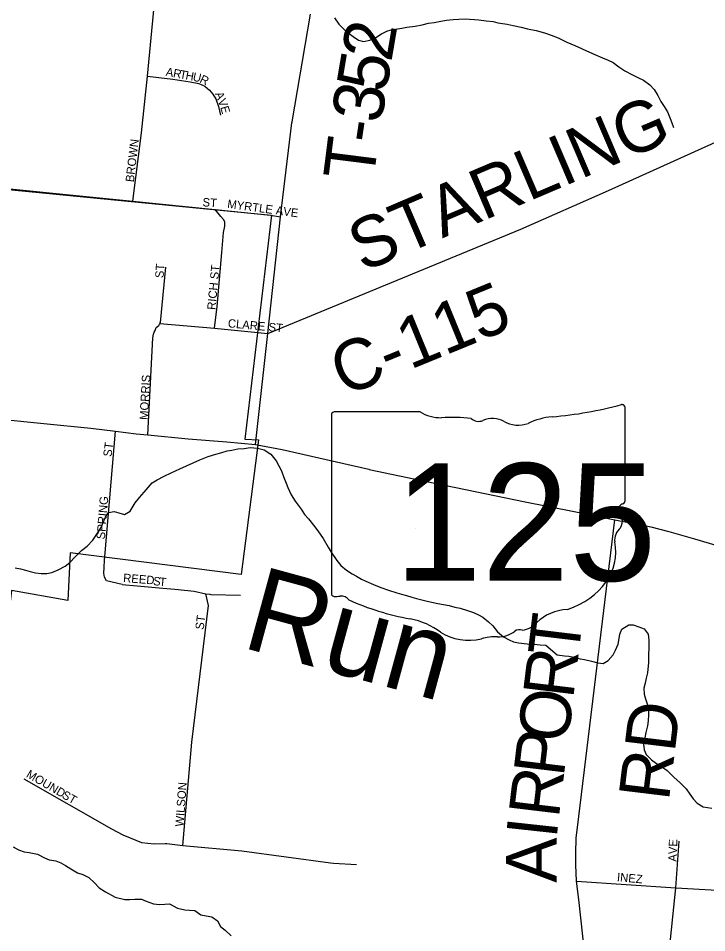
# Model space of a CAD drawing. Extents: x 1310247 to 1664935, y 235267 to 584339.
# Drawn here: x 1520686 to 1524766, y 351662 to 357083 of the extents above; entities that cross this region are included whole.
import ezdxf

# ---------------------------------------------------------------- set-up
doc = ezdxf.new("R2010")
doc.units = 0
for name, color, linetype in [('GM_X_City_Street', 7, 'Continuous'), ('GM_X_City_Street_Text', 7, 'Continuous'), ('GM_X_Corporation', 7, 'Continuous'), ('GM_X_County_Road', 7, 'Continuous'), ('GM_X_County_Road_Text', 7, 'Continuous'), ('GM_X_Minor_River', 7, 'Continuous'), ('GM_X_Minor_River_Text', 7, 'Continuous'), ('GM_X_State_Location', 7, 'Continuous'), ('GM_X_State_Route', 7, 'Continuous'), ('GM_X_State_Shield', 7, 'Continuous'), ('GM_X_Township_Road', 7, 'Continuous'), ('GM_X_Township_Road_Text', 7, 'Continuous'), ('GM_X_Township_Subdivision', 7, 'Continuous'), ('GM_X_Township_Subdivision_Text', 7, 'Continuous')]:
    doc.layers.add(name, color=color, linetype=linetype)

msp = doc.modelspace()

# ---------------------------------------------------------------- linework, layer by layer
at = {"layer": 'GM_X_City_Street'}
for points in [[(1521848.9, 355246.7), (1521864.1, 355374.9), (1521893.3, 355694.7), (1521902.8, 355812.3), (1521910.8, 355850.9), (1521909.9, 355876.5), (1521903.2, 355889.1), (1521887, 355908.3), (1521852.9, 355949.2)], [(1521454, 354612.6), (1521483.6, 355188.9), (1521488.2, 355210.8), (1521490.6, 355222.8), (1521496.8, 355232.7), (1521503.4, 355250.5), (1521519.7, 355262.1), (1521525.3, 355273.9), (1521528.2, 355280), (1521561.3, 355608.1)], [(1521525.3, 355273.9), (1521848.9, 355246.7), (1522165.5, 355214.5)], [(1521200.8, 353914.5), (1521262.3, 354634.6)]]:
    msp.add_lwpolyline(points, dxfattribs=at)
at = {"layer": 'GM_X_Corporation'}
msp.add_lwpolyline([(1520412.5, 357535.3), (1520260.1, 356104.2), (1522186.8, 355916.5), (1522028.5, 354587.9), (1522110.6, 354583.3), (1522006.8, 353785.3), (1520993.9, 353913.3), (1520979.2, 353632.5), (1520646.7, 353691.1), (1520521, 352654), (1520220.3, 351512.5)], dxfattribs=at)
at = {"layer": 'GM_X_County_Road'}
for points in [[(1522092.7, 354556.2), (1522165.5, 355214.5), (1523664.3, 355832.7), (1524183.4, 356062.1), (1525859.5, 356819.2)], [(1524219.7, 349768.4), (1524222.8, 349839.5), (1524206.4, 350029.3), (1524008.6, 351859.9), (1523993.7, 351967.3), (1523989.5, 352065.6), (1523989.5, 352134.3), (1523992.7, 352222.1), (1524008.7, 352351.4), (1524220.7, 354110.2)]]:
    msp.add_lwpolyline(points, dxfattribs=at)
at = {"layer": 'GM_X_Minor_River'}
for points in [[(1522559.2, 357084.7), (1522586.4, 357048), (1522625.6, 357009.1), (1522670.9, 356974), (1522702.5, 356953.3), (1522732.3, 356944.7), (1522768.5, 356952), (1522798.8, 356965.3), (1522839.4, 356990.6), (1522869.7, 357006), (1522895.9, 357013.5), (1522922, 357018.9), (1522958.2, 357024.2), (1522988.3, 357029.6), (1523038.5, 357036.6), (1523078.6, 357043.7), (1523116.9, 357053), (1523151, 357058.3), (1523189.2, 357065.5), (1523223.3, 357070.8), (1523263.4, 357076), (1523297.5, 357077.3), (1523333.5, 357078.5), (1523359.5, 357078), (1523389.5, 357075.4), (1523415.5, 357072.8), (1523459.4, 357067.9), (1523499.3, 357063), (1523527.2, 357056.4), (1523583, 357047.2), (1523618.9, 357040.5), (1523666.7, 357029.5), (1523704.5, 357020.6), (1523754.3, 357009.6), (1523804.1, 356996.5), (1523843.8, 356981.6), (1523885.5, 356966.7), (1523937, 356941.6), (1523984.6, 356920.5), (1524024.3, 356903.6), (1524054, 356889), (1524103.6, 356867.9), (1524147.2, 356848.9), (1524180.9, 356834.2), (1524210.6, 356819.5), (1524244.1, 356794.8), (1524279.7, 356772), (1524325.2, 356746.9), (1524360.8, 356730.1), (1524390.5, 356715.5), (1524428, 356688.6), (1524453.4, 356660), (1524476.7, 356625.4), (1524493.9, 356589), (1524513.4, 356560.5), (1524532.7, 356528), (1524549.9, 356489.5)], [(1524549.9, 356489.5), (1524559.3, 356463.3), (1524568.7, 356435)], [(1520667.2, 353825.1), (1520699.1, 353818.4), (1520729, 353811.8), (1520756.8, 353803.2), (1520788.7, 353796.5), (1520822.6, 353791.8), (1520854.6, 353791.1), (1520884.8, 353798.5), (1520923.2, 353813.8), (1520963.6, 353835), (1520992.1, 353856.4), (1521022.8, 353889.9), (1521061.6, 353927.2), (1521094.2, 353954.6), (1521129, 353990), (1521155.9, 354031.5), (1521176.6, 354065.1), (1521189.2, 354093), (1521203.9, 354124.8), (1521220.5, 354152.5), (1521254.7, 354159.8), (1521282.5, 354151.2), (1521316.3, 354140.5), (1521348.8, 354161.8), (1521379.8, 354211.3), (1521404.5, 354242.9), (1521433.2, 354274.4), (1521455.8, 354302), (1521480.4, 354329.6), (1521508.8, 354347), (1521551.2, 354368.2), (1521591.7, 354387.4), (1521644.2, 354412.4), (1521761.5, 354466.1), (1521811.9, 354485.1), (1521856.2, 354498.2), (1521886.4, 354507.6), (1521924.7, 354518.8), (1521950.8, 354522.3), (1521986.9, 354529.6), (1522025, 354532.8), (1522061.2, 354538), (1522103.1, 354535.2), (1522142.9, 354524.3), (1522182.4, 354499.4), (1522213.6, 354458.7), (1522231, 354430.2), (1522246.4, 354399.8), (1522259.6, 354361.4), (1522272.8, 354327.1), (1522284.3, 354300.8), (1522303.4, 354258.3), (1522326.6, 354219.7), (1522361.6, 354172.8), (1522383, 354142.3), (1522406.5, 354115.7), (1522435.7, 354079), (1522461, 354044.4), (1522492.1, 353999.6), (1522523, 353946.9), (1522540.4, 353918.4), (1522573.4, 353869.6), (1522596.7, 353839), (1522630.2, 353812.3), (1522663.8, 353789.5), (1522689.5, 353774.9), (1522719.1, 353758.3), (1522744.9, 353745.7), (1522790.5, 353726.7), (1522834.1, 353707.8), (1522879.8, 353692.8), (1522929.6, 353677.7), (1522957.4, 353669.1), (1522987.2, 353660.4), (1523019.1, 353651.8), (1523046.9, 353643.1), (1523076.8, 353636.5), (1523108.6, 353627.8), (1523172.4, 353614.5), (1523240.1, 353601), (1523274, 353592.3)], [(1523274, 353592.3), (1523303.9, 353585.6), (1523347.6, 353572.7), (1523383.4, 353559.9), (1523413.1, 353547.3), (1523438.8, 353532.7), (1523472.3, 353505.9), (1523497.8, 353481.3), (1523525.1, 353446.7), (1523562.4, 353415.8), (1523594.1, 353399.1), (1523619.8, 353386.5), (1523649.7, 353379.9), (1523701.7, 353374.8), (1523743.6, 353371.9), (1523779.6, 353369.2), (1523811.6, 353366.5), (1523880.4, 353308.9), (1523922.3, 353304), (1523948.3, 353301.5), (1523978.1, 353294.8), (1524016, 353286), (1524041.9, 353281.5), (1524083.7, 353272.6), (1524119.5, 353261.8), (1524151.5, 353259.1), (1524181.9, 353276.5), (1524210.6, 353310), (1524225.2, 353337.8), (1524240, 353373.6), (1524246.7, 353405.5), (1524251.2, 353431.5), (1524261.8, 353461.3), (1524304.4, 353486.5), (1524330.4, 353488), (1524364.2, 353475.2), (1524394, 353464.6), (1524419.3, 353432), (1524422.6, 353395.8), (1524419.8, 353263.5), (1524414.5, 353203.5), (1524407.8, 353171.6), (1524401.2, 353141.6), (1524392.5, 353111.7), (1524395.8, 353075.5), (1524403.2, 353049.3), (1524412.6, 353019), (1524419.9, 352986.8), (1524421.3, 352954.7), (1524418.5, 352918.7), (1524413.9, 352888.7), (1524405, 352848.8), (1524398.3, 352816.8), (1524391.6, 352780.9), (1524394.8, 352746.7), (1524406.3, 352718.4), (1524437.6, 352687.7), (1524467.2, 352665), (1524496.8, 352648.3), (1524530.3, 352623.6), (1524571.5, 352584.6), (1524608.9, 352551.8), (1524644.1, 352514.9), (1524665.5, 352484.4), (1524684.9, 352455.9), (1524708.4, 352429.4), (1524743.9, 352408.6), (1524795.8, 352401.5)], [(1520655.7, 352170.8), (1520687.2, 352154.1), (1520720.9, 352141.3), (1520750.8, 352138.7), (1520800.5, 352127.5), (1520841.9, 352106.6), (1520869.6, 352093.9), (1520909.5, 352089), (1520939.1, 352076.4), (1520966.8, 352061.7), (1520998.3, 352041), (1521037.7, 352018), (1521069.4, 352007.3), (1521105, 351990.5), (1521138.2, 351957.7), (1521165.5, 351929), (1521202.9, 351904.1), (1521260.1, 351872.8), (1521317.7, 351859.5), (1521347.7, 351858.8), (1521377.7, 351862.2), (1521415.6, 351861.3), (1521443.3, 351848.7), (1521486.9, 351833.7), (1521522.8, 351828.9), (1521554.8, 351832.2), (1521582.8, 351833.6), (1521630.2, 351808.5), (1521673.9, 351797.5), (1521701.8, 351796.9), (1521731.7, 351794.2), (1521767.1, 351769.3), (1521798.9, 351762.6), (1521832.7, 351755.9), (1521866.1, 351733.1), (1521885.3, 351698.6), (1521912.8, 351677.9), (1521948, 351643.1)]]:
    msp.add_lwpolyline(points, dxfattribs=at)
at = {"layer": 'GM_X_State_Route'}
for points in [[(1520148.7, 354751.9), (1520179, 354748.9), (1520325.8, 354732), (1520582.6, 354706.5), (1520837.8, 354681.1), (1521115.6, 354653.1), (1521262.3, 354634.6), (1521384.9, 354619.6), (1521454, 354612.6), (1521693.5, 354590.7), (1521922.6, 354572.8), (1522092.7, 354556.2)], [(1522092.7, 354556.2), (1522154.2, 354545.3), (1522249.7, 354526.3), (1522468, 354476.7), (1522763, 354409.3), (1522766, 354408.7)], [(1522766, 354408.7), (1523076.7, 354342.1), (1523345.5, 354287.1), (1523679.5, 354218.6), (1523979.6, 354158.8), (1524220.7, 354110.2), (1524433.6, 354067.6), (1524542.1, 354041.3), (1524693.9, 353997.2), (1524833.6, 353956.3), (1525032.7, 353892.8), (1525335.7, 353794.7), (1525546.9, 353732.5), (1525782.8, 353656.8), (1525992.1, 353593.2), (1526190.9, 353530.5), (1526388, 353469.7), (1526602.6, 353400.9), (1526824.8, 353333.7), (1527070.1, 353258), (1527311.4, 353181.5), (1527570.5, 353099.8), (1527718.9, 353056.4), (1527820, 353024.8)]]:
    msp.add_lwpolyline(points, dxfattribs=at)
at = {"layer": 'GM_X_State_Shield'}
for p, q in [((1523068.2, 354748.9), (1522558.5, 354748.9)), ((1524281.6, 354222.4), (1524281.6, 354775.1)), ((1522541.4, 354730.7), (1522541.4, 353674.1)), ((1524281.4, 354222.5), (1524281.6, 354222.4))]:
    msp.add_line(p, q, dxfattribs=at)
for centre, major_axis, start_param, end_param in [((1522561.3, 354733), (20.2, 0), 1.712693, 3.28349), ((1523189.5, 354871.6), (195.5, 0), 4.042523, 4.731795), ((1523661.7, 356189.5), (1845.5, 0), 4.814394, 5.042369), ((1524262.3, 354777.4), (19.4, 0), 6.141152, 7.989035), ((1523254.4, 354155.7), (702, 0), 1.404758, 1.657858), ((1523413.7, 354738.5), (56.4, 0), 3.836095, 5.185415), ((1523496.5, 354616.3), (117.3, 0), 0.950623, 2.079405), ((1523647.9, 354783.8), (141.1, 0), 4.081561, 5.145723), ((1523897.1, 354426.2), (371.3, 0), 1.699011, 2.107814), ((1524277.1, 354181.8), (30, 0), 1.883978, 3.671073), ((1524260.9, 354220.2), (20.7, 0), 5.05454, 6.418171), ((1524086.4, 354111.9), (180, 0), 5.934695, 6.695948), ((1524351, 353991), (130.9, 0), 2.387724, 3.262537), ((1523765.1, 353920.7), (461.6, 0), 5.101752, 6.440018), ((1522561.5, 353671.8), (20.3, 0), 3.00124, 4.508301), ((1522596.4, 353613.1), (56, 0), 0.519207, 1.627899), ((1522564.6, 353779.9), (155.2, 0), 4.665946, 4.897461), ((1523303, 354562.5), (1332.7, 0), 4.195997, 4.488961), ((1523959.7, 353377.4), (252.8, 0), 1.647645, 2.488434), ((1522905.6, 353199.4), (417, 0), 0.823519, 1.323587), ((1523639.4, 353571.7), (149.1, 0), 4.937069, 5.64225), ((1523356.6, 353607.9), (264.6, 0), 4.026481, 4.996735), ((1523528.8, 353528.8), (141, 0), 4.691044, 5.507374), ((1523656.3, 353426.4), (39.7, 0), 1.147584, 2.315152), ((1523509.5, 353242.6), (217.4, 0), 1.495662, 1.94098)]:
    msp.add_ellipse(centre, major_axis=major_axis, ratio=0.8, start_param=start_param, end_param=end_param, dxfattribs=at)
at = {"layer": 'GM_X_Township_Road'}
for points in [[(1522307.6, 356461.9), (1522308.5, 356468.8), (1522418.2, 357107.5)], [(1522165.5, 355214.5), (1522239.5, 355904.8), (1522307.6, 356461.9)]]:
    msp.add_lwpolyline(points, dxfattribs=at)
at = {"layer": 'GM_X_Township_Subdivision'}
for points in [[(1521365.1, 355998.3), (1521416.9, 356403.6), (1521451.7, 356740.4), (1521509.3, 357339.4)], [(1521451.7, 356740.4), (1521602, 356721.6), (1521705.7, 356705.7), (1521755.9, 356695.9), (1521791.4, 356680.6), (1521818.5, 356656.2), (1521838.7, 356631.9), (1521844.9, 356622.5)], [(1521844.9, 356622.5), (1521856.1, 356605.4), (1521873.5, 356558.8), (1521884.7, 356508.6)], [(1520298, 356105.5), (1521365.1, 355998.3), (1521852.9, 355949.2)], [(1521852.9, 355949.2), (1522181.4, 355916.2), (1522239.5, 355904.8)], [(1521301.4, 353726.6), (1521209.9, 353747.8), (1521197.1, 353770.3), (1521193.4, 353793.7), (1521195.7, 353826.8), (1521197.5, 353870), (1521200.8, 353914.5)], [(1521301.4, 353726.6), (1521390, 353719.3), (1521543.4, 353704.6), (1521613.7, 353697.9), (1521729, 353687.1), (1521797.9, 353672), (1521821.4, 353668.3), (1521827.3, 353668.1)], [(1521661.5, 352179.5), (1521714.3, 352791.8), (1521812.6, 353602.1), (1521797.9, 353672)], [(1521827.3, 353668.1), (1522003.7, 353662.8)], [(1520720, 352575.3), (1521238, 352278.1), (1521305.6, 352242.9), (1521349.4, 352224.2), (1521415.7, 352197.3), (1521492.2, 352190.1), (1521556.9, 352190.6)], [(1524415.2, 350301.5), (1524583, 351928.3), (1524602.6, 352204.5)], [(1521556.9, 352190.6), (1521567, 352190.7), (1521661.5, 352179.5), (1522011.7, 352147.9), (1522536, 352076.5)], [(1522536, 352076.5), (1522553.2, 352074.1), (1522691.4, 352067.3)], [(1523993.7, 351967.3), (1524583, 351928.3), (1526597.4, 351813.9)]]:
    msp.add_lwpolyline(points, dxfattribs=at)

# ---------------------------------------------------------------- texts
at = {"layer": 'GM_X_City_Street_Text'}
for s, rotation, p in [('ST', 86.1883, (1521546.8, 355541.3)), ('RICH ST', 84.6136, (1521854.8, 355352.4)), ('CLARE ST', 354.7255, (1521926.6, 355250.9)), ('MORRIS', 86.7622, (1521454.3, 354700.8)), ('ST', 82.8792, (1521238.8, 354481.5)), ('SPRING', 85.3312, (1521199.1, 353992.7))]:
    msp.add_text(s, height=50, rotation=rotation, dxfattribs=at).set_placement(p)
at = {"layer": 'GM_X_County_Road_Text'}
for s, rotation, p in [('STARLING', 23.1431, (1522727, 355575.7)), ('C-115', 22.2606, (1522616, 354838.3)), ('T', 83.1174, (1524003.5, 353288.3)), ('R', 83.1141, (1523974, 353043.6)), ('O', 83.1167, (1523942.4, 352781.5)), ('RD', 83.0591, (1524540.8, 352438)), ('P', 83.1225, (1523918.1, 352580.6)), ('R', 83.1654, (1523888.8, 352336)), ('I', 83.8055, (1523875.6, 352214.4)), ('A', 89.9599, (1523875.9, 351958.9))]:
    msp.add_text(s, height=300, rotation=rotation, dxfattribs=at).set_placement(p)
at = {"layer": 'GM_X_Minor_River_Text'}
msp.add_text('Run', height=499.97, rotation=344.7323, dxfattribs=at).set_placement((1522000.6, 353356.4))
at = {"layer": 'GM_X_State_Location'}
for s in ['s', 'r']:
    msp.add_text(s, height=1, dxfattribs=at).set_placement((1523391.9, 354132.2))
msp.add_text('125', height=1, rotation=0, dxfattribs=at).set_placement((1523038.9, 354059.4))
at = {"layer": 'GM_X_State_Shield'}
msp.add_text('125', height=696.1, dxfattribs=at).set_placement((1522914.6, 353748.6))
at = {"layer": 'GM_X_Township_Road_Text'}
for s, rotation, p in [('2', 80.3375, (1522896.1, 356817.8)), ('5', 80.4641, (1522865.5, 356635.8)), ('3', 80.9175, (1522836.4, 356453.9)), ('-', 81.4283, (1522818.2, 356332.8)), ('T', 82.7939, (1522790.3, 356112))]:
    msp.add_text(s, height=300, rotation=rotation, dxfattribs=at).set_placement(p)
at = {"layer": 'GM_X_Township_Subdivision_Text'}
for s, rotation, p in [('A', 349.6179, (1521557.7, 356742.4)), ('R', 349.6146, (1521601, 356734.5)), ('T', 349.617, (1521639.9, 356727.3)), ('H', 349.614, (1521674.6, 356721)), ('U', 347.9571, (1521717.5, 356713.1)), ('R', 334.13, (1521757.5, 356705)), ('A', 292.2357, (1521850.8, 356635.5)), ('V', 290.73, (1521867.4, 356595.1)), ('E', 286.2832, (1521882.6, 356554.9)), ('BROWN', 83.4175, (1521370.8, 356109.4)), ('ST', 356.4254, (1521776.7, 355968.1)), ('MYRTLE AVE', 352.3203, (1521922.6, 355959.2)), ('REED', 355.2364, (1521306.1, 353741.7)), ('S', 352.15, (1521482.7, 353724)), ('T', 354.1731, (1521519.5, 353719)), ('ST', 82.8657, (1521784.4, 353456.3)), ('MOUND', 329.9818, (1520729.2, 352587.7)), ('WILSON', 85.7618, (1521665.6, 352289.8)), ('ST', 330.2509, (1520940.4, 352464.5)), ('AVE', 87.9557, (1524587.1, 352082.6)), ('INEZ', 354.644, (1524232.2, 351968.5))]:
    msp.add_text(s, height=50, rotation=rotation, dxfattribs=at).set_placement(p)

doc.saveas('drawing.dxf')
